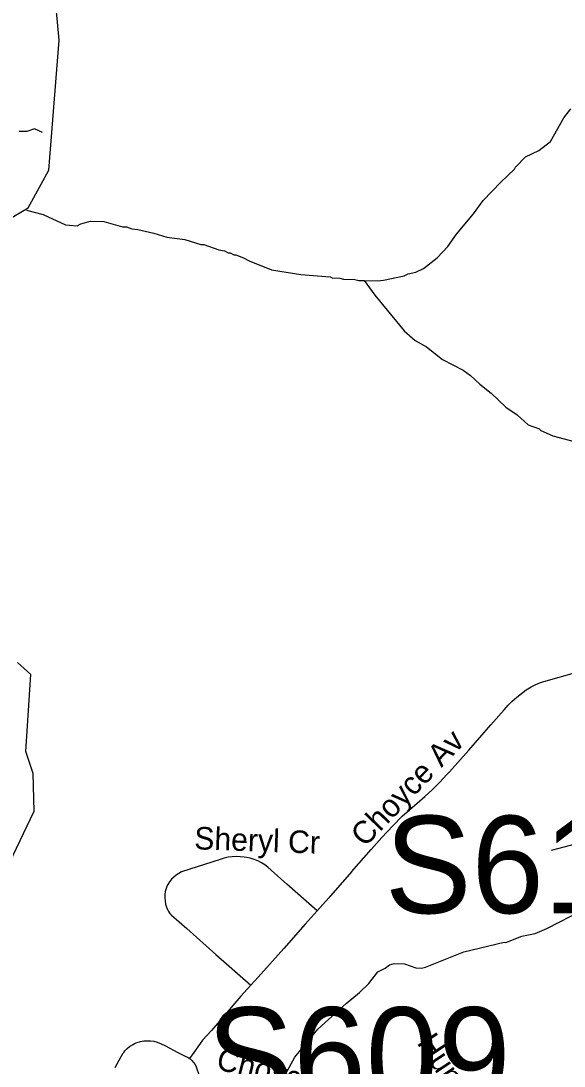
# Model space of a CAD drawing. Extents: x 1383679 to 1536984, y 460658 to 651027.
# Drawn here: x 1428413 to 1430703, y 513008 to 517411 of the extents above; entities that cross this region are included whole.
import ezdxf

# ---------------------------------------------------------------- set-up
doc = ezdxf.new("R2010")
doc.units = 0
for name, color, linetype in [('Exist Hydrographic Creek Single Shore', 7, 'Continuous'), ('Exist Hydrographic Misc Water Feature', 7, 'Continuous'), ('Exist Road Non-System Type 51', 7, 'Continuous'), ('Exist Road Non-System Type 51 Label', 7, 'Continuous'), ('Exist Road Primary Interstate Structure Ovrhead Sign Number Label', 7, 'Continuous')]:
    doc.layers.add(name, color=color, linetype=linetype)

msp = doc.modelspace()

# ---------------------------------------------------------------- linework, layer by layer
at = {"layer": 'Exist Hydrographic Creek Single Shore'}
for points in [[(1428157.5, 516455.7), (1428444.5, 516623.9), (1428531.5, 516783.1), (1428574.5, 517330.3), (1428519.5, 517922.2), (1428435.5, 518324.3), (1428447.5, 519358.1), (1428445.8, 519740.6), (1428420.9, 519962), (1428367.4, 520305.8)], [(1428365.5, 513865.1), (1428469.4, 514082.9), (1428464.4, 514240.5), (1428433.4, 514333), (1428455.5, 514657.5), (1428398.5, 514707.9)]]:
    msp.add_lwpolyline(points, dxfattribs=at)
at = {"layer": 'Exist Hydrographic Misc Water Feature'}
for points in [[(1429860.1, 516317.6), (1429917, 516316.3), (1429941.1, 516319.7), (1430029.4, 516337.7), (1430045.6, 516345.3), (1430077.8, 516352.6), (1430110.1, 516367.9), (1430168.3, 516413.4), (1430212.1, 516461.6), (1430249.3, 516512.7), (1430321.2, 516599), (1430362.3, 516654.1), (1430436.1, 516732.4), (1430493.3, 516787.1), (1430497.5, 516795), (1430540.4, 516838), (1430597, 516864.7), (1430645.8, 516903.6), (1430702, 517002.3), (1430730.8, 517041.6)], [(1428503.8, 516941.7), (1428470.5, 516956.5), (1428438.2, 516945.2), (1428406.2, 516945.9)], [(1428437.4, 516613.6), (1428506.7, 516595.9), (1428601.8, 516551.7), (1428649.7, 516548.7), (1428665.9, 516556.3), (1428706.1, 516567.4), (1428762.1, 516566.1), (1428841.7, 516544.3), (1428857.7, 516544), (1428881.5, 516535.4), (1428905.4, 516532.9), (1428973.1, 516517.4), (1429028.8, 516500.2), (1429104.5, 516490.5), (1429172.1, 516468.9), (1429184.1, 516468.7), (1429247.7, 516447.3), (1429271.6, 516442.7), (1429287.4, 516434.4), (1429295.3, 516434.2), (1429311.2, 516425.8), (1429319.2, 516425.7), (1429350.9, 516413), (1429374.7, 516400.4), (1429469.8, 516362.3), (1429593.5, 516343.5), (1429717.2, 516332.7), (1429725.1, 516328.6), (1429757.1, 516327.9), (1429773.1, 516323.5), (1429821.1, 516322.4), (1429837, 516318.1), (1429860.1, 516317.6)], [(1429860.1, 516317.6), (1429905.7, 516256.6), (1430028.4, 516105.8), (1430075.6, 516064.8), (1430122.9, 516037.8), (1430189.8, 515984.3), (1430276.9, 515940.4), (1430308.4, 515917.7), (1430347.6, 515880.8), (1430394.8, 515843.7), (1430457.6, 515784.4), (1430504.5, 515751.6), (1430552, 515710.2), (1430599.6, 515693.2), (1430601.4, 515687.2), (1430654.9, 515664), (1430766.3, 515633.5), (1430822.4, 515632.2), (1430836.4, 515635.9), (1430854.4, 515635.5), (1430862.5, 515639.3), (1430896.1, 515639.6)], [(1429511.8, 512942.9), (1429568, 513045.5), (1429664.5, 513163.3), (1429784.9, 513272.6), (1429840.8, 513317.9), (1429880.3, 513356.9), (1429917.9, 513405.5), (1429948.2, 513420.8), (1429966.5, 513434.4), (1429986.6, 513440), (1430030.6, 513439), (1430078.2, 513421.9), (1430102.2, 513421.4), (1430118.3, 513425), (1430279.8, 513489.4), (1430450.4, 513530.4), (1430456.7, 513529.4), (1430525.3, 513555.8), (1430581.5, 513566.5), (1430629.9, 513587.4), (1430783.8, 513666)]]:
    msp.add_lwpolyline(points, dxfattribs=at)
at = {"layer": 'Exist Road Non-System Type 51'}
for points in [[(1429807.2, 513827.3), (1429889.4, 513920.5), (1429934.4, 513971), (1429980.4, 514020.3), (1430020.1, 514061.1), (1430083.5, 514116), (1430116.3, 514144.1), (1430148.3, 514173.6), (1430179.2, 514204.3), (1430208.9, 514236), (1430219.9, 514248.3), (1430301.8, 514338.8), (1430394.6, 514445.4), (1430450.3, 514508.8), (1430467, 514528.1), (1430484.6, 514546), (1430503.2, 514562.8), (1430522.8, 514578.4), (1430543.3, 514592.8), (1430564.7, 514606), (1430580.5, 514614.5), (1430596.7, 514621.5), (1430613.5, 514627.2), (1430627, 514630.7), (1430746.4, 514664.7)], [(1430889.2, 513980.2), (1430781.9, 513951.1), (1430648.4, 513916.8)], [(1429662, 513662.5), (1429534.8, 513774.5), (1429467.6, 513834), (1429454.6, 513845.7), (1429441.1, 513855.8), (1429426.8, 513864.7), (1429411.8, 513872.4), (1429396.2, 513878.7), (1429380.1, 513883.6), (1429363.5, 513887.1), (1429354.5, 513888.4), (1429337.2, 513890.5), (1429320.2, 513891.2), (1429303.3, 513890.3), (1429286.6, 513888), (1429270.1, 513884.3), (1429253.4, 513878.9), (1429090.2, 513826), (1429078.7, 513820.2), (1429067.5, 513813.1), (1429057.2, 513804.8), (1429047.8, 513795.4), (1429039.4, 513785.1), (1429032.1, 513773.8), (1429029.8, 513769.4), (1429025.3, 513757), (1429022, 513743.9), (1429020.2, 513730.5), (1429019.7, 513717), (1429020.7, 513703.5), (1429023.1, 513690.2), (1429026.9, 513677.2), (1429030.6, 513667.9), (1429035.4, 513659.4), (1429041.3, 513651.6), (1429048.5, 513644.4), (1429112, 513588.2), (1429234.3, 513478.9), (1429382.9, 513349.1)], [(1429807.2, 513827.3), (1429709.7, 513716.1), (1429662, 513662.5)], [(1429662, 513662.5), (1429612, 513606.2), (1429521.4, 513503.9), (1429413.6, 513382.6), (1429382.9, 513349.1)], [(1429382.9, 513349.1), (1429340.6, 513303), (1429216.7, 513158.5), (1429179.2, 513116.9), (1429159.4, 513089.9), (1429142.4, 513066), (1429124.1, 513040.1)], [(1428810.3, 513002), (1428836.2, 513049.3), (1428843.2, 513061.2), (1428846.9, 513066), (1428851.5, 513072.1), (1428861, 513082.1), (1428871.6, 513090.9), (1428883.1, 513098.4), (1428895.4, 513104.5), (1428903.3, 513107.6), (1428916.9, 513111.7), (1428931, 513114.3), (1428945.2, 513115.3), (1428959.5, 513114.8), (1428973.7, 513112.7), (1428987.5, 513109), (1429004.2, 513102.7), (1429020.2, 513095), (1429022.4, 513093.8), (1429074.9, 513066), (1429105.1, 513050), (1429115.4, 513045.5), (1429124.1, 513040.1)], [(1429124.1, 513040.1), (1429124.9, 513039.6), (1429133.6, 513032.4), (1429141.1, 513024.1), (1429147.4, 513014.8), (1429152.3, 513004.7), (1429155, 512996.8), (1429161.5, 512977.1), (1429165.1, 512963.1), (1429165.2, 512962.7)]]:
    msp.add_lwpolyline(points, dxfattribs=at)

# ---------------------------------------------------------------- texts
at = {"layer": 'Exist Road Non-System Type 51 Label'}
for s, rotation, p in [('Choyce Av', 46.1694, (1429863, 513927.3)), ('Sheryl Cr', 357.9423, (1429142.7, 513921.9)), ('Hundred Oaks Dr', 303.6646, (1430079.8, 513106.3)), ('Choyce Cr', 345.9647, (1429231.9, 512996.5))]:
    msp.add_text(s, height=95, rotation=rotation, dxfattribs=at).set_placement(p)
at = {"layer": 'Exist Road Primary Interstate Structure Ovrhead Sign Number Label'}
for s, p in [('S610', (1429946.9, 513652.5)), ('S609', (1429196.2, 512846))]:
    msp.add_text(s, height=410.1, dxfattribs=at).set_placement(p)

doc.saveas('drawing.dxf')
